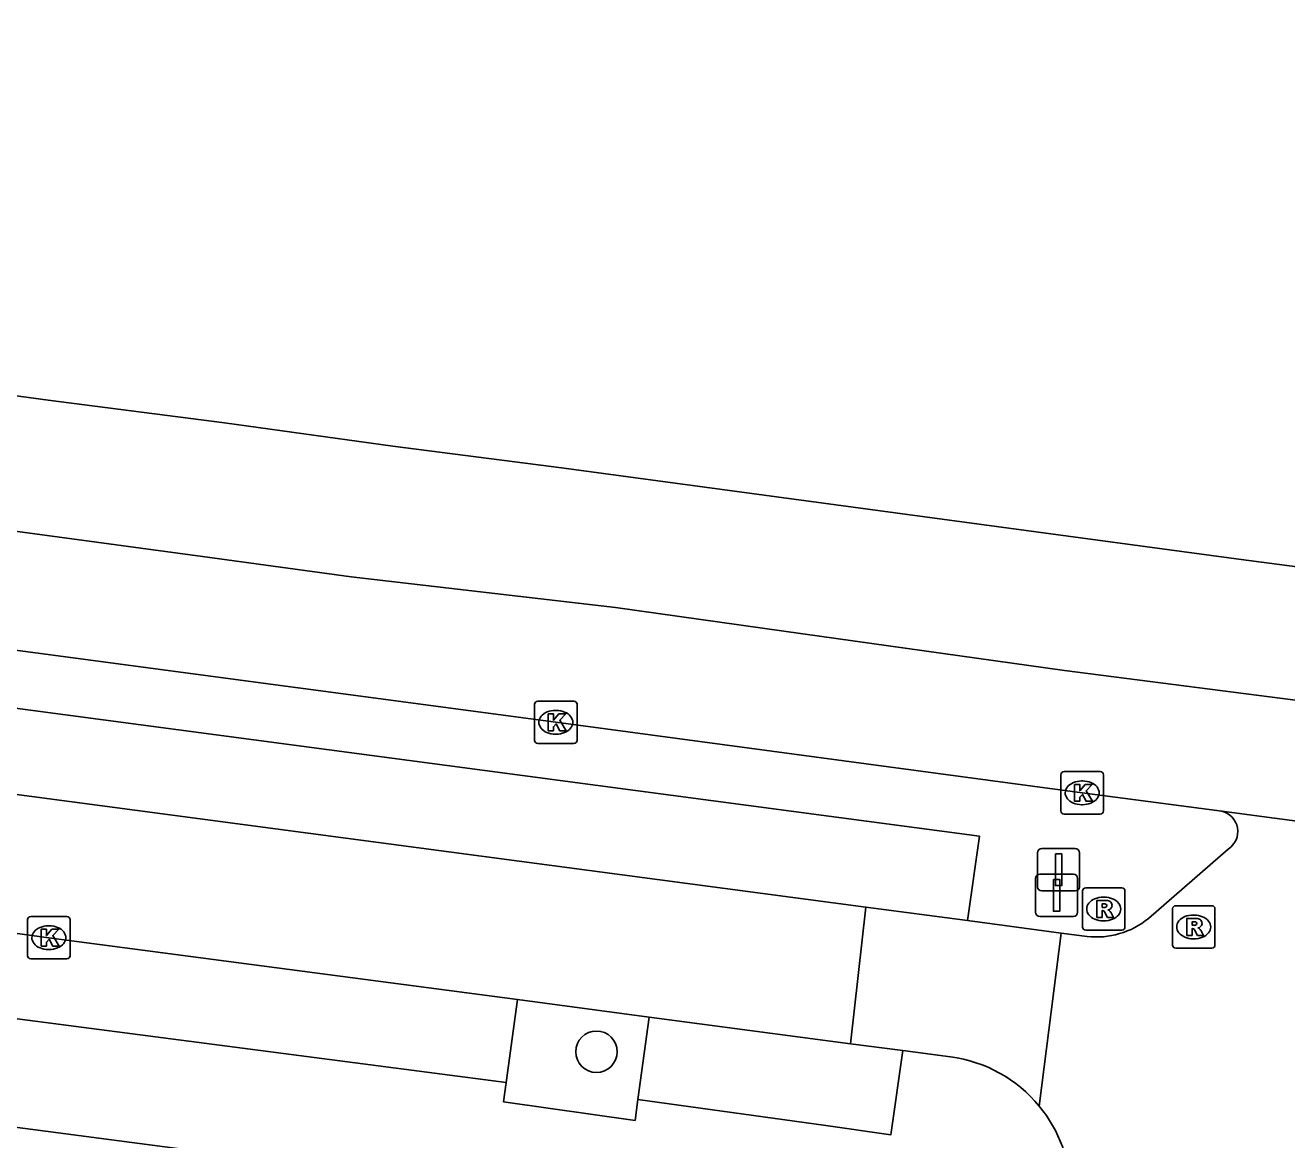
# Model space of a CAD drawing. Extents: x 161258 to 161838, y 380836 to 381727.
# Drawn here: x 161723.34 to 161753.1, y 381644.11 to 381670.4 of the extents above; entities that cross this region are included whole.
import ezdxf

# ---------------------------------------------------------------- set-up
doc = ezdxf.new("R2010")
doc.units = 0
for name, color, linetype in [('IMGEO_Boom', 7, 'Continuous'), ('IMGEO_Kolk', 7, 'Continuous'), ('IMGEO_Parkeervlak_halfverhard', 7, 'Continuous'), ('IMGEO_Parkeervlak_open', 7, 'Continuous'), ('IMGEO_Portaal', 7, 'Continuous'), ('IMGEO_Rijbaan_lokaal_open', 7, 'Continuous'), ('IMGEO_Rijbaan_regionaal_gesloten', 7, 'Continuous'), ('IMGEO_Rioolput', 7, 'Continuous'), ('IMGEO_Verkeersbordpaal', 7, 'Continuous'), ('IMGEO_Voetpad_open', 7, 'Continuous')]:
    doc.layers.add(name, color=color, linetype=linetype)

msp = doc.modelspace()

# ---------------------------------------------------------------- linework, layer by layer
at = {"layer": 'IMGEO_Boom'}
msp.add_circle((161736.812, 381646.187), 0.489, dxfattribs=at)
at = {"layer": 'IMGEO_Kolk'}
for p, q in [((161735.353, 381653.53), (161735.353, 381654.382)), ((161735.428, 381654.456), (161736.28, 381654.456)), ((161735.841, 381654.236), (161735.866, 381654.236)), ((161736.354, 381654.382), (161736.354, 381653.53)), ((161735.864, 381653.676), (161735.839, 381653.676)), ((161736.28, 381653.456), (161735.428, 381653.456)), ((161747.844, 381652.793), (161748.696, 381652.793)), ((161747.769, 381651.867), (161747.769, 381652.719)), ((161748.257, 381652.573), (161748.282, 381652.573)), ((161748.77, 381652.719), (161748.77, 381651.867)), ((161748.28, 381652.013), (161748.255, 381652.013)), ((161748.696, 381651.793), (161747.844, 381651.793)), ((161723.394, 381648.451), (161723.394, 381649.303)), ((161723.469, 381649.377), (161724.321, 381649.377)), ((161724.395, 381649.303), (161724.395, 381648.451)), ((161723.882, 381649.157), (161723.907, 381649.157)), ((161723.905, 381648.597), (161723.88, 381648.597)), ((161724.321, 381648.377), (161723.469, 381648.377))]:
    msp.add_line(p, q, dxfattribs=at)
for points in [[(161735.353, 381653.53), (161735.353, 381654.382)], [(161735.428, 381654.456), (161736.28, 381654.456)], [(161736.354, 381654.382), (161736.354, 381653.53)], [(161735.674, 381654.156), (161735.797, 381654.156), (161735.797, 381654.005), (161735.927, 381654.156), (161736.091, 381654.156), (161735.945, 381654.005), (161736.098, 381653.756), (161735.946, 381653.756), (161735.861, 381653.92), (161735.797, 381653.853), (161735.797, 381653.756), (161735.674, 381653.756), (161735.674, 381654.156)], [(161736.28, 381653.456), (161735.428, 381653.456)], [(161747.844, 381652.793), (161748.696, 381652.793)], [(161747.769, 381651.867), (161747.769, 381652.719)], [(161748.09, 381652.493), (161748.213, 381652.493), (161748.213, 381652.342), (161748.343, 381652.493), (161748.507, 381652.493), (161748.361, 381652.342), (161748.514, 381652.093), (161748.362, 381652.093), (161748.277, 381652.257), (161748.213, 381652.19), (161748.213, 381652.093), (161748.09, 381652.093), (161748.09, 381652.493)], [(161748.77, 381652.719), (161748.77, 381651.867)], [(161748.696, 381651.793), (161747.844, 381651.793)], [(161723.394, 381648.451), (161723.394, 381649.303)], [(161723.469, 381649.377), (161724.321, 381649.377)], [(161724.395, 381649.303), (161724.395, 381648.451)], [(161723.715, 381649.077), (161723.838, 381649.077), (161723.838, 381648.926), (161723.968, 381649.077), (161724.132, 381649.077), (161723.986, 381648.926), (161724.139, 381648.677), (161723.987, 381648.677), (161723.902, 381648.841), (161723.838, 381648.774), (161723.838, 381648.677), (161723.715, 381648.677), (161723.715, 381649.077)], [(161724.321, 381648.377), (161723.469, 381648.377)]]:
    msp.add_lwpolyline(points, dxfattribs=at)
for centre, start, end in [((161735.43, 381654.38), 91.552, 178.448), ((161735.43, 381654.38), 91.552, 178.448), ((161736.278, 381654.38), 1.552, 88.448), ((161736.278, 381654.38), 1.552, 88.448), ((161735.43, 381653.532), 181.552, 268.448), ((161735.43, 381653.532), 181.552, 268.448), ((161736.278, 381653.532), 271.552, 358.448), ((161736.278, 381653.532), 271.552, 358.448), ((161747.846, 381652.717), 91.552, 178.448), ((161747.846, 381652.717), 91.552, 178.448), ((161748.694, 381652.717), 1.552, 88.448), ((161748.694, 381652.717), 1.552, 88.448), ((161747.846, 381651.869), 181.552, 268.448), ((161747.846, 381651.869), 181.552, 268.448), ((161748.694, 381651.869), 271.552, 358.448), ((161748.694, 381651.869), 271.552, 358.448), ((161723.471, 381649.301), 91.552, 178.448), ((161723.471, 381649.301), 91.552, 178.448), ((161724.319, 381649.301), 1.552, 88.448), ((161724.319, 381649.301), 1.552, 88.448), ((161723.471, 381648.453), 181.552, 268.448), ((161723.471, 381648.453), 181.552, 268.448), ((161724.319, 381648.453), 271.552, 358.448), ((161724.319, 381648.453), 271.552, 358.448)]:
    msp.add_arc(centre, 0.0765, start, end, dxfattribs=at)
for centre, major_axis, ratio, start_param, end_param in [((161735.84, 381653.956), (-0.387, 0.002), 0.722429, 4.712389, 7.853982), ((161735.865, 381653.956), (-0.39, 0.002), 0.717154, 1.570796, 4.712389), ((161748.256, 381652.293), (-0.387, 0.002), 0.722429, 4.712389, 7.853982), ((161748.281, 381652.293), (-0.39, 0.002), 0.717154, 1.570796, 4.712389), ((161723.881, 381648.877), (-0.387, 0.002), 0.722429, 4.712389, 7.853982), ((161723.906, 381648.877), (-0.39, 0.002), 0.717154, 1.570796, 4.712389)]:
    msp.add_ellipse(centre, major_axis=major_axis, ratio=ratio, start_param=start_param, end_param=end_param, dxfattribs=at)
at = {"layer": 'IMGEO_Parkeervlak_halfverhard'}
msp.add_lwpolyline([(161704.19, 381656.809), (161705.202, 381656.678), (161707.162, 381656.402), (161745.844, 381651.267), (161745.561, 381649.28)], dxfattribs=at)
at = {"layer": 'IMGEO_Parkeervlak_open'}
for points in [[(161734.683, 381645.463), (161734.952, 381647.415)], [(161738.052, 381647.005), (161737.79, 381645.057)]]:
    msp.add_lwpolyline(points, dxfattribs=at)
at = {"layer": 'IMGEO_Portaal'}
for p, q in [((161747.317, 381650.979), (161748.107, 381650.979)), ((161748.107, 381650.979), (161747.317, 381650.979)), ((161747.217, 381650.079), (161747.217, 381650.879)), ((161747.217, 381650.879), (161747.217, 381650.079)), ((161748.207, 381650.879), (161748.207, 381650.079)), ((161748.207, 381650.079), (161748.207, 381650.879)), ((161748.107, 381649.979), (161747.317, 381649.979)), ((161747.317, 381649.979), (161748.107, 381649.979))]:
    msp.add_line(p, q, dxfattribs=at)
msp.add_lwpolyline([(161747.637, 381650.854), (161747.787, 381650.854), (161747.787, 381650.104), (161747.637, 381650.104), (161747.637, 381650.854)], dxfattribs=at)
for centre, start, end in [((161747.317, 381650.879), 90, 180), ((161747.317, 381650.879), 90, 180), ((161748.107, 381650.879), 0, 90), ((161748.107, 381650.879), 360, 90), ((161747.317, 381650.079), 180, 270), ((161747.317, 381650.079), 180, 270), ((161748.107, 381650.079), 270, 0), ((161748.107, 381650.079), 270, 0)]:
    msp.add_arc(centre, 0.1, start, end, dxfattribs=at)
at = {"layer": 'IMGEO_Rijbaan_lokaal_open'}
for points in [[(161743.167, 381649.597), (161707.129, 381654.372), (161704.858, 381654.679)], [(161751.717, 381650.966), (161749.834, 381649.331)], [(161742.805, 381646.376), (161743.167, 381649.597)], [(161745.561, 381649.28), (161743.167, 381649.597)], [(161745.561, 381649.28), (161747.771, 381648.987)], [(161723.091, 381648.984), (161723.895, 381648.877), (161734.952, 381647.415)], [(161747.771, 381648.987), (161747.256, 381644.904)], [(161748.384, 381648.906), (161747.771, 381648.987)], [(161734.952, 381647.415), (161738.052, 381647.005)], [(161738.052, 381647.005), (161742.805, 381646.376)], [(161742.805, 381646.376), (161744.037, 381646.213)], [(161745.165, 381646.064), (161744.037, 381646.213)]]:
    msp.add_lwpolyline(points, dxfattribs=at)
for centre, radius, start, end in [((161751.445, 381651.379), 0.494, 303.3978, 76.2959), ((161748.602, 381650.848), 1.955, 263.5969, 309.0752), ((161744.754, 381642.859), 3.231, 39.2633, 82.6973), ((161744.742, 381642.833), 3.258, 0.6006, 39.4785)]:
    msp.add_arc(centre, radius, start, end, dxfattribs=at)
at = {"layer": 'IMGEO_Rijbaan_regionaal_gesloten'}
for points in [[(161668.901, 381670.395), (161680.859, 381668.646), (161684.795, 381667.916), (161688.805, 381667.074), (161692.816, 381666.233), (161696.656, 381665.513), (161700.839, 381664.728), (161704.447, 381664.184), (161707.95, 381663.655), (161711.965, 381663.118), (161715.913, 381662.59), (161719.934, 381662.085), (161723.875, 381661.551), (161728.04, 381661.015), (161732.012, 381660.466), (161735.99, 381659.958), (161752.017, 381657.797), (161760.062, 381656.742)], [(161817.985, 381645.977), (161809.404, 381647.011), (161803.595, 381647.872), (161795.685, 381648.9), (161787.775, 381649.927), (161779.72, 381650.974), (161771.676, 381652.109), (161763.62, 381653.148), (161755.563, 381654.187), (161747.855, 381655.181), (161741.235, 381656.106), (161737.26, 381656.662), (161731.03, 381657.39), (161727.522, 381657.865), (161719.602, 381658.939), (161715.452, 381659.519), (161711.437, 381660.002), (161707.421, 381660.485), (161703.427, 381661.121), (161699.432, 381661.756), (161695.592, 381662.368), (161694.46, 381661.561)], [(161751.562, 381651.859), (161748.27, 381652.294), (161735.854, 381653.957), (161717.493, 381656.402), (161708.326, 381657.615), (161705.319, 381658.026)], [(161765.586, 381649.994), (161751.562, 381651.859)]]:
    msp.add_lwpolyline(points, dxfattribs=at)
at = {"layer": 'IMGEO_Rioolput'}
for p, q in [((161748.277, 381649.127), (161748.277, 381649.979)), ((161748.352, 381650.053), (161749.204, 381650.053)), ((161748.765, 381649.833), (161748.79, 381649.833)), ((161749.278, 381649.979), (161749.278, 381649.127)), ((161750.4, 381648.704), (161750.4, 381649.556)), ((161750.475, 381649.63), (161751.327, 381649.63)), ((161751.401, 381649.556), (161751.401, 381648.704)), ((161748.788, 381649.273), (161748.763, 381649.273)), ((161750.888, 381649.41), (161750.913, 381649.41)), ((161749.204, 381649.053), (161748.352, 381649.053)), ((161751.327, 381648.63), (161750.475, 381648.63)), ((161750.911, 381648.85), (161750.886, 381648.85))]:
    msp.add_line(p, q, dxfattribs=at)
for points in [[(161748.277, 381649.127), (161748.277, 381649.979)], [(161748.352, 381650.053), (161749.204, 381650.053)], [(161749.278, 381649.979), (161749.278, 381649.127)], [(161748.866, 381649.751), (161748.614, 381649.753), (161748.614, 381649.353)], [(161748.614, 381649.353), (161748.738, 381649.353), (161748.738, 381649.515), (161748.749, 381649.515)], [(161748.792, 381649.672), (161748.738, 381649.672), (161748.738, 381649.591)], [(161748.738, 381649.591), (161748.79, 381649.591)], [(161748.796, 381649.486), (161748.867, 381649.353), (161749.007, 381649.353), (161748.942, 381649.479)], [(161750.4, 381648.704), (161750.4, 381649.556)], [(161750.475, 381649.63), (161751.327, 381649.63)], [(161751.401, 381649.556), (161751.401, 381648.704)], [(161750.989, 381649.328), (161750.737, 381649.33), (161750.737, 381648.93)], [(161750.915, 381649.249), (161750.861, 381649.249), (161750.861, 381649.168)], [(161750.861, 381649.168), (161750.913, 381649.168)], [(161749.204, 381649.053), (161748.352, 381649.053)], [(161750.737, 381648.93), (161750.861, 381648.93), (161750.861, 381649.092), (161750.872, 381649.092)], [(161750.919, 381649.063), (161750.99, 381648.93), (161751.13, 381648.93), (161751.065, 381649.056)], [(161751.327, 381648.63), (161750.475, 381648.63)]]:
    msp.add_lwpolyline(points, dxfattribs=at)
for centre, radius, start, end in [((161748.354, 381649.977), 0.0765, 91.552, 178.448), ((161748.354, 381649.977), 0.0765, 91.552, 178.448), ((161749.202, 381649.977), 0.0765, 1.552, 88.448), ((161749.202, 381649.977), 0.0765, 1.552, 88.448), ((161748.748, 381649.462), 0.0533, 26.0293, 88.6989), ((161748.774, 381649.78), 0.19, 274.7715, 282.9687), ((161748.798, 381649.576), 0.0964, 77.0061, 93.1865), ((161748.812, 381649.633), 0.0378, 276.6634, 79.6772), ((161748.865, 381649.641), 0.109, 350.3612, 89.416), ((161748.863, 381649.641), 0.112, 277.5842, 350.9817), ((161748.847, 381649.426), 0.108, 29.5134, 73.7905), ((161750.477, 381649.554), 0.0765, 91.552, 178.448), ((161750.477, 381649.554), 0.0765, 91.552, 178.448), ((161751.325, 381649.554), 0.0765, 1.552, 88.448), ((161751.325, 381649.554), 0.0765, 1.552, 88.448), ((161750.897, 381649.357), 0.19, 274.7715, 282.9687), ((161750.921, 381649.153), 0.0964, 77.0061, 93.1865), ((161750.935, 381649.21), 0.0378, 276.6634, 79.6772), ((161750.988, 381649.218), 0.109, 350.3612, 89.416), ((161750.986, 381649.218), 0.112, 277.5842, 350.9817), ((161748.354, 381649.129), 0.0765, 181.552, 268.448), ((161748.354, 381649.129), 0.0765, 181.552, 268.448), ((161749.202, 381649.129), 0.0765, 271.552, 358.448), ((161749.202, 381649.129), 0.0765, 271.552, 358.448), ((161750.871, 381649.039), 0.0533, 26.0293, 88.6989), ((161750.97, 381649.003), 0.108, 29.5134, 73.7905), ((161750.477, 381648.706), 0.0765, 181.552, 268.448), ((161750.477, 381648.706), 0.0765, 181.552, 268.448), ((161751.325, 381648.706), 0.0765, 271.552, 358.448), ((161751.325, 381648.706), 0.0765, 271.552, 358.448)]:
    msp.add_arc(centre, radius, start, end, dxfattribs=at)
for centre, major_axis, ratio, start_param, end_param in [((161748.764, 381649.553), (-0.387, 0.002), 0.722429, 4.712389, 7.853982), ((161748.789, 381649.553), (-0.39, 0.002), 0.717154, 1.570796, 4.712389), ((161750.887, 381649.13), (-0.387, 0.002), 0.722429, 4.712389, 7.853982), ((161750.912, 381649.13), (-0.39, 0.002), 0.717154, 1.570796, 4.712389)]:
    msp.add_ellipse(centre, major_axis=major_axis, ratio=ratio, start_param=start_param, end_param=end_param, dxfattribs=at)
at = {"layer": 'IMGEO_Verkeersbordpaal'}
for p, q in [((161747.272, 381650.376), (161748.062, 381650.376)), ((161748.062, 381650.376), (161747.272, 381650.376)), ((161747.172, 381649.476), (161747.172, 381650.276)), ((161747.172, 381650.276), (161747.172, 381649.476)), ((161748.162, 381650.276), (161748.162, 381649.476)), ((161748.162, 381649.476), (161748.162, 381650.276)), ((161748.062, 381649.376), (161747.272, 381649.376)), ((161747.272, 381649.376), (161748.062, 381649.376))]:
    msp.add_line(p, q, dxfattribs=at)
msp.add_lwpolyline([(161747.592, 381650.251), (161747.742, 381650.251), (161747.742, 381649.501), (161747.592, 381649.501), (161747.592, 381650.251)], dxfattribs=at)
for centre, start, end in [((161747.272, 381650.276), 90, 180), ((161747.272, 381650.276), 90, 180), ((161748.062, 381650.276), 0, 90), ((161748.062, 381650.276), 360, 90), ((161747.272, 381649.476), 180, 270), ((161747.272, 381649.476), 180, 270), ((161748.062, 381649.476), 270, 0), ((161748.062, 381649.476), 270, 0)]:
    msp.add_arc(centre, 0.1, start, end, dxfattribs=at)
at = {"layer": 'IMGEO_Voetpad_open'}
for points in [[(161599.202, 381661.023), (161611.247, 381659.449), (161663.105, 381652.447), (161684.01, 381649.696), (161716.743, 381645.239), (161740.472, 381642.131), (161745.302, 381641.497)], [(161734.683, 381645.463), (161722.845, 381647.001)], [(161744.037, 381646.213), (161743.759, 381644.23), (161742.226, 381644.447), (161737.79, 381645.057)], [(161737.79, 381645.057), (161737.724, 381644.566), (161734.62, 381645.002), (161734.683, 381645.463)]]:
    msp.add_lwpolyline(points, dxfattribs=at)

doc.saveas('drawing.dxf')
